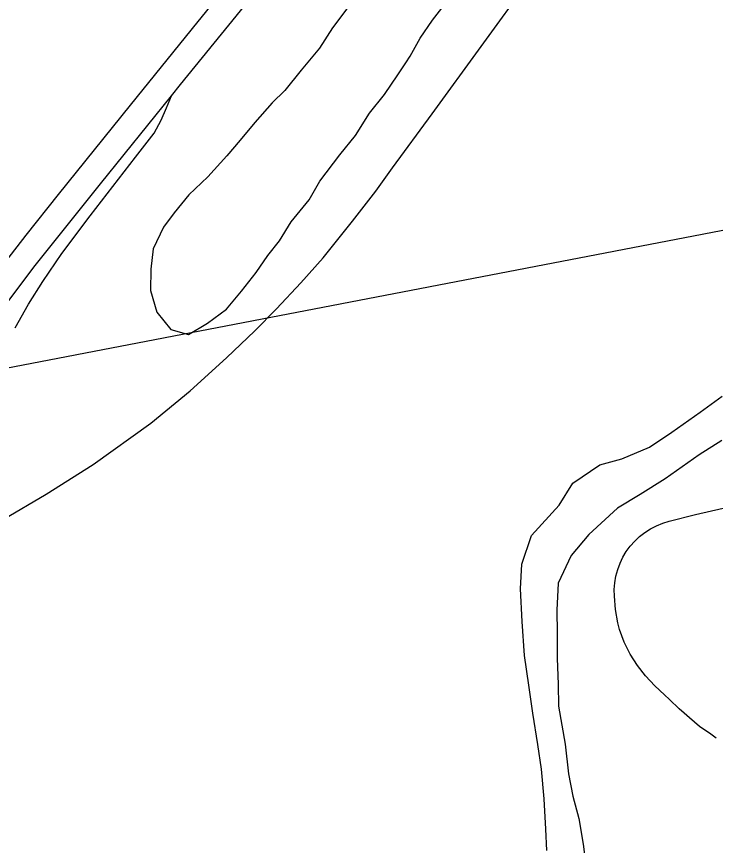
# Model space of a CAD drawing. Extents: x 0 to 34, y 0 to 22.
# Drawn here: x 7.1482 to 7.4713, y 19.7593 to 20.1426 of the extents above; entities that cross this region are included whole.
import ezdxf

# ---------------------------------------------------------------- set-up
doc = ezdxf.new("R2010")
doc.units = 0
for name, color, linetype in [('GM_X_City_Street', 7, 'Continuous'), ('GM_X_Interchange_Ramps', 7, 'Continuous'), ('GM_X_Major_River', 7, 'Continuous'), ('GM_X_Minor_Lake', 7, 'Continuous'), ('GM_X_Rail_Line', 7, 'Continuous'), ('GM_X_US_Route', 7, 'Continuous'), ('SH_Text', 7, 'Continuous')]:
    doc.layers.add(name, color=color, linetype=linetype)

msp = doc.modelspace()

# ---------------------------------------------------------------- linework, layer by layer
at = {"layer": 'GM_X_City_Street'}
msp.add_lwpolyline([(7.47166, 19.80899), (7.46919, 19.81072), (7.46393, 19.8144), (7.45926, 19.81841), (7.45681, 19.82044), (7.45461, 19.82256), (7.4501, 19.82685), (7.44781, 19.82897), (7.44325, 19.8332), (7.439, 19.83769), (7.43524, 19.84259), (7.43192, 19.84781), (7.42914, 19.85337), (7.428, 19.85626), (7.42705, 19.85922), (7.42627, 19.86224), (7.42513, 19.86837), (7.42462, 19.87459), (7.42451, 19.87771), (7.42475, 19.8808), (7.42532, 19.88387), (7.42616, 19.88688), (7.42725, 19.88981), (7.42856, 19.89263), (7.43013, 19.8953), (7.43194, 19.8978), (7.43399, 19.90011), (7.43625, 19.90222), (7.4387, 19.90411), (7.44132, 19.90576), (7.44408, 19.90718), (7.44698, 19.90834), (7.44996, 19.90929), (7.46204, 19.9124), (7.48024, 19.91646)], dxfattribs=at)
at = {"layer": 'GM_X_Interchange_Ramps'}
msp.add_lwpolyline([(7.14763, 19.99876), (7.15376, 20.00962), (7.16041, 20.02018), (7.16924, 20.03303), (7.18228, 20.05055), (7.20325, 20.07762), (7.2119, 20.08878), (7.21504, 20.09477), (7.21759, 20.10047), (7.21991, 20.10602)], dxfattribs=at)
at = {"layer": 'GM_X_Major_River'}
for points in [[(7.39342, 19.75692), (7.3929, 19.76681), (7.3921, 19.78089), (7.39091, 19.79459), (7.38928, 19.80603), (7.38697, 19.82052), (7.38501, 19.83349), (7.38306, 19.84722), (7.38191, 19.86282), (7.38114, 19.87804), (7.38179, 19.88942), (7.38628, 19.90262), (7.39915, 19.91676), (7.40546, 19.92687), (7.41781, 19.93532), (7.42812, 19.93812), (7.44078, 19.94352), (7.45119, 19.95049), (7.46432, 19.95969), (7.47436, 19.96705)], [(7.47425, 19.94653), (7.46384, 19.93994), (7.44802, 19.92891), (7.43646, 19.92158), (7.42606, 19.91536), (7.41286, 19.90313), (7.40466, 19.89345), (7.39866, 19.88067), (7.39798, 19.86814), (7.39811, 19.8575), (7.3982, 19.84572), (7.39868, 19.83393), (7.39881, 19.82366), (7.40181, 19.80612), (7.40338, 19.7924), (7.40541, 19.78209), (7.4082, 19.77177), (7.41019, 19.75994), (7.41148, 19.75041)]]:
    msp.add_lwpolyline(points, dxfattribs=at)
at = {"layer": 'GM_X_Minor_Lake'}
for points in [[(7.32815, 20.12126), (7.33018, 20.12433), (7.33479, 20.13265), (7.34053, 20.14096), (7.34855, 20.15152)], [(7.30085, 20.14618), (7.29435, 20.1375), (7.28822, 20.12805), (7.27982, 20.11787), (7.27218, 20.10844), (7.26646, 20.10278), (7.25844, 20.09373), (7.25157, 20.08543), (7.24546, 20.07827), (7.23668, 20.06846), (7.22792, 20.06017), (7.22104, 20.05187), (7.21623, 20.04528)], [(7.21623, 20.04528), (7.21146, 20.03525), (7.21025, 20.02576), (7.21017, 20.0159), (7.21312, 20.00601), (7.21949, 19.99799), (7.22779, 19.99565), (7.23653, 20.0009), (7.24528, 20.00729), (7.25216, 20.01559), (7.25904, 20.02427), (7.26439, 20.0322), (7.26974, 20.03899), (7.27511, 20.04768), (7.28351, 20.05787), (7.2885, 20.06656), (7.29767, 20.07864), (7.30493, 20.0877), (7.31144, 20.0979), (7.31832, 20.10658), (7.32444, 20.11564), (7.32815, 20.12126)]]:
    msp.add_lwpolyline(points, dxfattribs=at)
at = {"layer": 'GM_X_Rail_Line'}
msp.add_lwpolyline([(7.14197, 19.91), (7.16187, 19.92172), (7.18362, 19.93543), (7.21025, 19.9546), (7.22852, 19.96956), (7.24535, 19.98483), (7.25845, 19.99727), (7.26843, 20.00743), (7.27973, 20.01951), (7.28994, 20.03111), (7.30353, 20.048), (7.31429, 20.06194), (7.32198, 20.0727), (7.34031, 20.09764), (7.4536, 20.25349)], dxfattribs=at)
at = {"layer": 'GM_X_US_Route'}
for points in [[(7.1056, 19.97732), (7.11382, 19.98962), (7.12998, 20.01236), (7.15261, 20.04154), (7.1676, 20.06043), (7.20085, 20.10162), (7.23222, 20.14042), (7.25779, 20.17204), (7.27933, 20.19861), (7.30704, 20.23275), (7.34987, 20.28553), (7.37884, 20.32145)], [(7.11466, 19.96903), (7.11618, 19.97153), (7.12861, 19.98909), (7.14143, 20.00705), (7.15682, 20.02756), (7.187, 20.06524), (7.21991, 20.10602), (7.22409, 20.11121), (7.24974, 20.14278), (7.28309, 20.18401), (7.32195, 20.23195), (7.37648, 20.29931), (7.39024, 20.31626)]]:
    msp.add_lwpolyline(points, dxfattribs=at)
at = {"layer": 'SH_Text'}
msp.add_lwpolyline([(9.4782, 20.78964), (4.28936, 19.4307), (9.4782, 20.42968)], close=True, dxfattribs=at)

doc.saveas('drawing.dxf')
